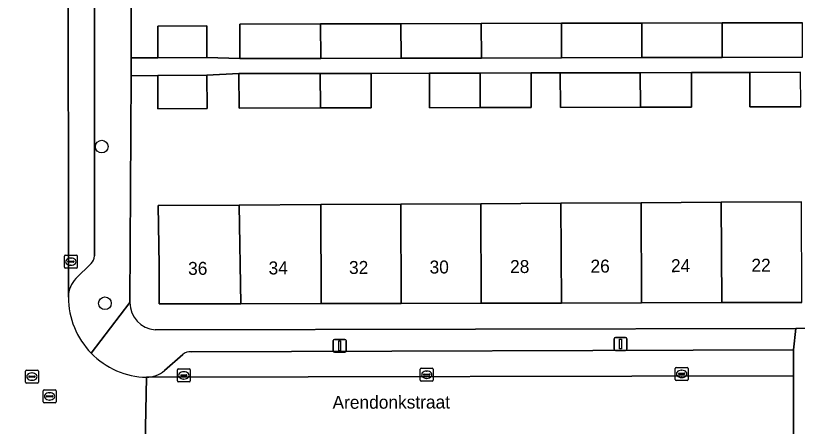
# Model space of a CAD drawing. Extents: x 160732 to 162107, y 387428 to 388479.
# Drawn here: x 161157.5 to 161217.9, y 387904 to 387935.7 of the extents above; entities that cross this region are included whole.
import ezdxf

# ---------------------------------------------------------------- set-up
doc = ezdxf.new("R2010")
doc.units = 0
for name, color, linetype in [('IMGEO_Boom', 7, 'Continuous'), ('IMGEO_Erf', 7, 'Continuous'), ('IMGEO_Kolk', 7, 'Continuous'), ('IMGEO_Lichtmast', 7, 'Continuous'), ('IMGEO_Openbare_ruimte_label', 7, 'Continuous'), ('IMGEO_Pand', 7, 'Continuous'), ('IMGEO_Pand_nummerreeks', 7, 'Continuous'), ('IMGEO_Parkeervlak_open', 7, 'Continuous'), ('IMGEO_Rijbaan_lokaal_open', 7, 'Continuous'), ('IMGEO_Rioolput', 7, 'Continuous'), ('IMGEO_Voetpad_open', 7, 'Continuous')]:
    doc.layers.add(name, color=color, linetype=linetype)

msp = doc.modelspace()

# ---------------------------------------------------------------- linework, layer by layer
at = {"layer": 'IMGEO_Boom'}
for centre in [(161164.202, 387925.56), (161164.443, 387913.469)]:
    msp.add_circle(centre, 0.489, dxfattribs=at)
at = {"layer": 'IMGEO_Erf'}
for points in [[(161166.474, 387942.759), (161166.481, 387932.401), (161168.537, 387932.413), (161168.523, 387934.857), (161172.306, 387934.879), (161172.319, 387932.435), (161174.851, 387932.35), (161174.845, 387935.015), (161181.088, 387935.03), (161187.287, 387935.044), (161193.488, 387935.059), (161199.687, 387935.074), (161205.886, 387935.089), (161212.085, 387935.103), (161218.284, 387935.118)], [(161218.166, 387928.625), (161214.228, 387928.616), (161214.222, 387931.281), (161209.722, 387931.271), (161209.728, 387928.606), (161205.79, 387928.596), (161199.603, 387928.581), (161199.588, 387931.246), (161197.347, 387931.241), (161197.353, 387928.576), (161193.415, 387928.566), (161189.497, 387928.557), (161189.491, 387931.222), (161184.991, 387931.212), (161184.997, 387928.547), (161181.077, 387928.537), (161174.8, 387928.522), (161174.793, 387931.187), (161172.317, 387931.06), (161172.331, 387928.501), (161168.538, 387928.479), (161168.524, 387931.038), (161166.475, 387931.026), (161166.372, 387913.524)], [(161168.317, 387911.418), (161217.792, 387911.526), (161245.26, 387911.586), (161245.233, 387931.329)], [(161218.252, 387913.527), (161212.064, 387913.513), (161205.876, 387913.498), (161199.689, 387913.483), (161193.501, 387913.469), (161187.312, 387913.454), (161181.125, 387913.44), (161174.934, 387913.425), (161168.63, 387913.41), (161168.623, 387916.41), (161168.557, 387921.013), (161174.813, 387921.048), (161181.101, 387921.083), (161187.279, 387921.118), (161193.457, 387921.152), (161199.645, 387921.187), (161205.832, 387921.221), (161212.02, 387921.256), (161218.208, 387921.291)]]:
    msp.add_lwpolyline(points, dxfattribs=at)
msp.add_arc((161168.454, 387913.495), 2.082, 179.21381, 266.23434, dxfattribs=at)
at = {"layer": 'IMGEO_Kolk'}
for p, q in [((161161.312, 387916.247), (161161.312, 387917.099)), ((161161.387, 387917.173), (161162.239, 387917.173)), ((161161.8, 387916.953), (161161.825, 387916.953)), ((161162.313, 387917.099), (161162.313, 387916.247)), ((161161.571, 387916.667), (161161.571, 387916.679)), ((161162.009, 387916.63), (161161.611, 387916.63)), ((161161.614, 387916.716), (161162.012, 387916.716)), ((161161.823, 387916.393), (161161.798, 387916.393)), ((161162.055, 387916.679), (161162.055, 387916.667)), ((161162.239, 387916.173), (161161.387, 387916.173)), ((161188.859, 387908.449), (161189.711, 387908.449)), ((161208.465, 387907.588), (161208.465, 387908.44)), ((161208.54, 387908.514), (161209.392, 387908.514)), ((161209.466, 387908.44), (161209.466, 387907.588)), ((161170.034, 387907.467), (161170.034, 387908.319)), ((161170.109, 387908.393), (161170.961, 387908.393)), ((161170.293, 387907.887), (161170.293, 387907.899)), ((161170.731, 387907.85), (161170.333, 387907.85)), ((161170.336, 387907.936), (161170.734, 387907.936)), ((161170.522, 387908.173), (161170.547, 387908.173)), ((161170.777, 387907.899), (161170.777, 387907.887)), ((161171.035, 387908.319), (161171.035, 387907.467)), ((161188.784, 387907.523), (161188.784, 387908.375)), ((161189.043, 387907.943), (161189.043, 387907.955)), ((161189.481, 387907.906), (161189.083, 387907.906)), ((161189.086, 387907.992), (161189.484, 387907.992)), ((161189.272, 387908.229), (161189.297, 387908.229)), ((161189.527, 387907.955), (161189.527, 387907.943)), ((161189.785, 387908.375), (161189.785, 387907.523)), ((161208.724, 387908.008), (161208.724, 387908.02)), ((161209.162, 387907.971), (161208.764, 387907.971)), ((161208.767, 387908.057), (161209.165, 387908.057)), ((161208.953, 387908.294), (161208.978, 387908.294)), ((161209.208, 387908.02), (161209.208, 387908.008)), ((161170.961, 387907.393), (161170.109, 387907.393)), ((161170.545, 387907.613), (161170.52, 387907.613)), ((161189.711, 387907.449), (161188.859, 387907.449)), ((161189.295, 387907.669), (161189.27, 387907.669)), ((161209.392, 387907.514), (161208.54, 387907.514)), ((161208.976, 387907.734), (161208.951, 387907.734))]:
    msp.add_line(p, q, dxfattribs=at)
for points in [[(161161.312, 387916.247), (161161.312, 387917.099)], [(161161.387, 387917.173), (161162.239, 387917.173)], [(161162.313, 387917.099), (161162.313, 387916.247)], [(161162.239, 387916.173), (161161.387, 387916.173)], [(161188.859, 387908.449), (161189.711, 387908.449)], [(161208.465, 387907.588), (161208.465, 387908.44)], [(161208.54, 387908.514), (161209.392, 387908.514)], [(161209.466, 387908.44), (161209.466, 387907.588)], [(161170.034, 387907.467), (161170.034, 387908.319)], [(161170.109, 387908.393), (161170.961, 387908.393)], [(161171.035, 387908.319), (161171.035, 387907.467)], [(161188.784, 387907.523), (161188.784, 387908.375)], [(161189.785, 387908.375), (161189.785, 387907.523)], [(161170.961, 387907.393), (161170.109, 387907.393)], [(161189.711, 387907.449), (161188.859, 387907.449)], [(161209.392, 387907.514), (161208.54, 387907.514)]]:
    msp.add_lwpolyline(points, dxfattribs=at)
for centre, radius, start, end in [((161161.389, 387917.097), 0.0765, 91.55205, 178.44795), ((161161.389, 387917.097), 0.0765, 91.55205, 178.44795), ((161162.237, 387917.097), 0.0765, 1.55205, 88.44795), ((161162.237, 387917.097), 0.0765, 1.55205, 88.44795), ((161161.611, 387916.676), 0.0403, 85.87752, 175.75265), ((161161.608, 387916.666), 0.0366, 178.93798, 274.71019), ((161162.012, 387916.673), 0.043, 264.86636, 352.45326), ((161162.016, 387916.678), 0.0386, 1.73085, 96.63898), ((161161.389, 387916.249), 0.0765, 181.55205, 268.44795), ((161161.389, 387916.249), 0.0765, 181.55205, 268.44795), ((161162.237, 387916.249), 0.0765, 271.55205, 358.44795), ((161162.237, 387916.249), 0.0765, 271.55205, 358.44795), ((161188.861, 387908.373), 0.0765, 91.55205, 178.44795), ((161188.861, 387908.373), 0.0765, 91.55205, 178.44795), ((161189.709, 387908.373), 0.0765, 1.55205, 88.44795), ((161189.709, 387908.373), 0.0765, 1.55205, 88.44795), ((161208.542, 387908.438), 0.0765, 91.55205, 178.44795), ((161208.542, 387908.438), 0.0765, 91.55205, 178.44795), ((161209.39, 387908.438), 0.0765, 1.55205, 88.44795), ((161209.39, 387908.438), 0.0765, 1.55205, 88.44795), ((161170.111, 387908.317), 0.0765, 91.55205, 178.44795), ((161170.111, 387908.317), 0.0765, 91.55205, 178.44795), ((161170.333, 387907.896), 0.0403, 85.87752, 175.75265), ((161170.33, 387907.886), 0.0366, 178.93798, 274.71019), ((161170.734, 387907.893), 0.043, 264.86636, 352.45326), ((161170.738, 387907.898), 0.0386, 1.73085, 96.63898), ((161170.959, 387908.317), 0.0765, 1.55205, 88.44795), ((161170.959, 387908.317), 0.0765, 1.55205, 88.44795), ((161189.083, 387907.952), 0.0403, 85.87752, 175.75265), ((161189.08, 387907.942), 0.0366, 178.93798, 274.71019), ((161189.484, 387907.949), 0.043, 264.86636, 352.45326), ((161189.488, 387907.954), 0.0386, 1.73085, 96.63898), ((161208.764, 387908.017), 0.0403, 85.87752, 175.75265), ((161208.761, 387908.007), 0.0366, 178.93798, 274.71019), ((161209.165, 387908.014), 0.043, 264.86636, 352.45326), ((161209.169, 387908.019), 0.0386, 1.73085, 96.63898), ((161170.111, 387907.469), 0.0765, 181.55205, 268.44795), ((161170.111, 387907.469), 0.0765, 181.55205, 268.44795), ((161170.959, 387907.469), 0.0765, 271.55205, 358.44795), ((161170.959, 387907.469), 0.0765, 271.55205, 358.44795), ((161188.861, 387907.525), 0.0765, 181.55205, 268.44795), ((161188.861, 387907.525), 0.0765, 181.55205, 268.44795), ((161189.709, 387907.525), 0.0765, 271.55205, 358.44795), ((161189.709, 387907.525), 0.0765, 271.55205, 358.44795), ((161208.542, 387907.59), 0.0765, 181.55205, 268.44795), ((161208.542, 387907.59), 0.0765, 181.55205, 268.44795), ((161209.39, 387907.59), 0.0765, 271.55205, 358.44795), ((161209.39, 387907.59), 0.0765, 271.55205, 358.44795)]:
    msp.add_arc(centre, radius, start, end, dxfattribs=at)
for centre, major_axis, ratio, start_param, end_param in [((161161.799, 387916.673), (-0.387, 0.002), 0.722429, 4.712389, 7.853982), ((161161.824, 387916.673), (-0.39, 0.002), 0.717154, 1.570796, 4.712389), ((161170.521, 387907.893), (-0.387, 0.002), 0.722429, 4.712389, 7.853982), ((161170.546, 387907.893), (-0.39, 0.002), 0.717154, 1.570796, 4.712389), ((161189.271, 387907.949), (-0.387, 0.002), 0.722429, 4.712389, 7.853982), ((161189.296, 387907.949), (-0.39, 0.002), 0.717154, 1.570796, 4.712389), ((161208.952, 387908.014), (-0.387, 0.002), 0.722429, 4.712389, 7.853982), ((161208.977, 387908.014), (-0.39, 0.002), 0.717154, 1.570796, 4.712389)]:
    msp.add_ellipse(centre, major_axis=major_axis, ratio=ratio, start_param=start_param, end_param=end_param, dxfattribs=at)
at = {"layer": 'IMGEO_Lichtmast'}
for p, q in [((161203.848, 387910.82), (161204.638, 387910.82)), ((161204.638, 387910.82), (161203.848, 387910.82)), ((161182.069, 387909.78), (161182.069, 387910.58)), ((161182.069, 387910.58), (161182.069, 387909.78)), ((161182.169, 387910.68), (161182.959, 387910.68)), ((161182.959, 387910.68), (161182.169, 387910.68)), ((161183.059, 387910.58), (161183.059, 387909.78)), ((161183.059, 387909.78), (161183.059, 387910.58)), ((161203.748, 387909.92), (161203.748, 387910.72)), ((161203.748, 387910.72), (161203.748, 387909.92)), ((161204.738, 387910.72), (161204.738, 387909.92)), ((161204.738, 387909.92), (161204.738, 387910.72)), ((161182.959, 387909.68), (161182.169, 387909.68)), ((161182.169, 387909.68), (161182.959, 387909.68)), ((161204.638, 387909.82), (161203.848, 387909.82)), ((161203.848, 387909.82), (161204.638, 387909.82))]:
    msp.add_line(p, q, dxfattribs=at)
for points in [[(161182.489, 387910.555), (161182.639, 387910.555), (161182.639, 387909.805), (161182.489, 387909.805), (161182.489, 387910.555)], [(161204.168, 387910.695), (161204.318, 387910.695), (161204.318, 387909.945), (161204.168, 387909.945), (161204.168, 387910.695)]]:
    msp.add_lwpolyline(points, dxfattribs=at)
for centre, start, end in [((161203.848, 387910.72), 90, 180), ((161203.848, 387910.72), 90, 180), ((161204.638, 387910.72), 0, 90), ((161204.638, 387910.72), 360, 90), ((161182.169, 387910.58), 90, 180), ((161182.169, 387910.58), 90, 180), ((161182.959, 387910.58), 0, 90), ((161182.959, 387910.58), 360, 90), ((161182.169, 387909.78), 180, 270), ((161182.169, 387909.78), 180, 270), ((161182.959, 387909.78), 270, 0), ((161182.959, 387909.78), 270, 0), ((161203.848, 387909.92), 180, 270), ((161203.848, 387909.92), 180, 270), ((161204.638, 387909.92), 270, 0), ((161204.638, 387909.92), 270, 0)]:
    msp.add_arc(centre, 0.1, start, end, dxfattribs=at)
at = {"layer": 'IMGEO_Pand'}
for points in [[(161174.845, 387935.015), (161174.851, 387932.35), (161181.102, 387932.365), (161181.088, 387935.03)], [(161187.301, 387932.379), (161187.287, 387935.044), (161181.088, 387935.03), (161181.102, 387932.365)], [(161193.503, 387932.394), (161193.488, 387935.059), (161187.287, 387935.044), (161187.301, 387932.379)], [(161199.702, 387932.409), (161199.687, 387935.074), (161193.488, 387935.059), (161193.503, 387932.394)], [(161205.901, 387932.424), (161205.886, 387935.089), (161199.687, 387935.074), (161199.702, 387932.409)], [(161212.1, 387932.439), (161212.085, 387935.103), (161205.886, 387935.089), (161205.901, 387932.424)], [(161218.299, 387932.453), (161218.284, 387935.118), (161212.085, 387935.103), (161212.1, 387932.439)], [(161172.319, 387932.435), (161172.306, 387934.879), (161168.523, 387934.857), (161168.537, 387932.413)], [(161172.331, 387928.501), (161172.317, 387931.06), (161168.524, 387931.038), (161168.538, 387928.479)], [(161174.793, 387931.187), (161174.8, 387928.522), (161181.077, 387928.537), (161181.069, 387931.202)], [(161184.991, 387931.212), (161181.069, 387931.202), (161181.077, 387928.537), (161184.997, 387928.547)], [(161193.4, 387931.231), (161189.491, 387931.222), (161189.497, 387928.557), (161193.415, 387928.566)], [(161197.347, 387931.241), (161193.4, 387931.231), (161193.415, 387928.566), (161197.353, 387928.576)], [(161205.79, 387928.596), (161205.775, 387931.261), (161199.588, 387931.246), (161199.603, 387928.581)], [(161209.722, 387931.271), (161205.775, 387931.261), (161205.79, 387928.596), (161209.728, 387928.606)], [(161218.151, 387931.29), (161214.222, 387931.281), (161214.228, 387928.616), (161218.166, 387928.625)], [(161181.125, 387913.44), (161181.101, 387921.083), (161174.813, 387921.048), (161174.934, 387913.425)], [(161187.312, 387913.454), (161187.279, 387921.118), (161181.101, 387921.083), (161181.125, 387913.44)], [(161193.501, 387913.469), (161193.457, 387921.152), (161187.279, 387921.118), (161187.312, 387913.454)], [(161199.689, 387913.483), (161199.645, 387921.187), (161193.457, 387921.152), (161193.501, 387913.469)], [(161205.876, 387913.498), (161205.832, 387921.221), (161199.645, 387921.187), (161199.689, 387913.483)], [(161212.064, 387913.513), (161212.02, 387921.256), (161205.832, 387921.221), (161205.876, 387913.498)], [(161218.252, 387913.527), (161218.208, 387921.291), (161212.02, 387921.256), (161212.064, 387913.513)], [(161168.63, 387913.41), (161174.934, 387913.425), (161174.813, 387921.048), (161168.557, 387921.013), (161168.623, 387916.41)]]:
    msp.add_lwpolyline(points, close=True, dxfattribs=at)
at = {"layer": 'IMGEO_Parkeervlak_open'}
for points in [[(161163.64, 387917.113), (161163.631, 387947.771), (161161.599, 387947.756), (161161.618, 387942.56), (161161.627, 387913.997)], [(161162.191, 387915.375), (161163.388, 387916.538)], [(161167.655, 387907.748), (161217.608, 387907.852), (161217.608, 387909.867), (161171.099, 387909.706)], [(161170.451, 387909.51), (161169.046, 387908.272)]]:
    msp.add_lwpolyline(points, dxfattribs=at)
for centre, radius, start, end in [((161162.792, 387917.142), 0.848, 314.61793, 358.05015), ((161163.671, 387913.965), 2.044, 136.38312, 179.0994), ((161170.998, 387908.872), 0.841, 83.08234, 130.57555), ((161167.62, 387909.949), 2.201, 270.9075, 310.37603)]:
    msp.add_arc(centre, radius, start, end, dxfattribs=at)
at = {"layer": 'IMGEO_Rijbaan_lokaal_open'}
for points in [[(161161.627, 387913.926), (161161.627, 387913.997), (161161.618, 387942.56), (161156.704, 387942.547), (161156.776, 387906.254), (161156.817, 387879.896), (161156.803, 387874.965), (161156.836, 387859.504), (161161.733, 387859.513), (161161.702, 387896.422)], [(161167.547, 387902.579), (161167.655, 387907.748)]]:
    msp.add_lwpolyline(points, dxfattribs=at)
msp.add_lwpolyline([(161167.547, 387902.579), (161173.756, 387902.617), (161210.509, 387902.644), (161210.557, 387897.189), (161217.603, 387897.233), (161217.608, 387907.852), (161167.655, 387907.748)], close=True, dxfattribs=at)
for centre, radius, start, end in [((161167.81, 387913.926), 6.183, 180.00461, 224.2741), ((161167.807, 387913.928), 6.182, 224.30817, 268.59077)]:
    msp.add_arc(centre, radius, start, end, dxfattribs=at)
at = {"layer": 'IMGEO_Rioolput'}
for p, q in [((161158.307, 387907.38), (161158.307, 387908.232)), ((161158.382, 387908.306), (161159.234, 387908.306)), ((161158.566, 387907.8), (161158.566, 387907.812)), ((161158.609, 387907.849), (161159.007, 387907.849)), ((161158.795, 387908.086), (161158.82, 387908.086)), ((161159.05, 387907.812), (161159.05, 387907.8)), ((161159.308, 387908.232), (161159.308, 387907.38)), ((161159.234, 387907.306), (161158.382, 387907.306)), ((161159.004, 387907.763), (161158.606, 387907.763)), ((161158.818, 387907.526), (161158.793, 387907.526)), ((161159.667, 387905.85), (161159.667, 387906.702)), ((161159.742, 387906.776), (161160.594, 387906.776)), ((161160.668, 387906.702), (161160.668, 387905.85)), ((161159.926, 387906.27), (161159.926, 387906.282)), ((161160.364, 387906.233), (161159.966, 387906.233)), ((161159.969, 387906.319), (161160.367, 387906.319)), ((161160.178, 387905.996), (161160.153, 387905.996)), ((161160.155, 387906.556), (161160.18, 387906.556)), ((161160.41, 387906.282), (161160.41, 387906.27)), ((161160.594, 387905.776), (161159.742, 387905.776))]:
    msp.add_line(p, q, dxfattribs=at)
for points in [[(161158.307, 387907.38), (161158.307, 387908.232)], [(161158.382, 387908.306), (161159.234, 387908.306)], [(161159.308, 387908.232), (161159.308, 387907.38)], [(161159.234, 387907.306), (161158.382, 387907.306)], [(161159.667, 387905.85), (161159.667, 387906.702)], [(161159.742, 387906.776), (161160.594, 387906.776)], [(161160.668, 387906.702), (161160.668, 387905.85)], [(161160.594, 387905.776), (161159.742, 387905.776)]]:
    msp.add_lwpolyline(points, dxfattribs=at)
for centre, radius, start, end in [((161158.384, 387908.23), 0.0765, 91.55205, 178.44795), ((161158.384, 387908.23), 0.0765, 91.55205, 178.44795), ((161158.606, 387907.809), 0.0403, 85.87752, 175.75265), ((161158.603, 387907.799), 0.0366, 178.93798, 274.71019), ((161159.007, 387907.806), 0.043, 264.86636, 352.45326), ((161159.011, 387907.811), 0.0386, 1.73085, 96.63898), ((161159.232, 387908.23), 0.0765, 1.55205, 88.44795), ((161159.232, 387908.23), 0.0765, 1.55205, 88.44795), ((161158.384, 387907.382), 0.0765, 181.55205, 268.44795), ((161158.384, 387907.382), 0.0765, 181.55205, 268.44795), ((161159.232, 387907.382), 0.0765, 271.55205, 358.44795), ((161159.232, 387907.382), 0.0765, 271.55205, 358.44795), ((161159.744, 387906.7), 0.0765, 91.55205, 178.44795), ((161159.744, 387906.7), 0.0765, 91.55205, 178.44795), ((161160.592, 387906.7), 0.0765, 1.55205, 88.44795), ((161160.592, 387906.7), 0.0765, 1.55205, 88.44795), ((161159.966, 387906.279), 0.0403, 85.87752, 175.75265), ((161159.963, 387906.269), 0.0366, 178.93798, 274.71019), ((161160.367, 387906.276), 0.043, 264.86636, 352.45326), ((161160.371, 387906.281), 0.0386, 1.73085, 96.63898), ((161159.744, 387905.852), 0.0765, 181.55205, 268.44795), ((161159.744, 387905.852), 0.0765, 181.55205, 268.44795), ((161160.592, 387905.852), 0.0765, 271.55205, 358.44795), ((161160.592, 387905.852), 0.0765, 271.55205, 358.44795)]:
    msp.add_arc(centre, radius, start, end, dxfattribs=at)
for centre, major_axis, ratio, start_param, end_param in [((161158.794, 387907.806), (-0.387, 0.002), 0.722429, 4.712389, 7.853982), ((161158.819, 387907.806), (-0.39, 0.002), 0.717154, 1.570796, 4.712389), ((161160.154, 387906.276), (-0.387, 0.002), 0.722429, 4.712389, 7.853982), ((161160.179, 387906.276), (-0.39, 0.002), 0.717154, 1.570796, 4.712389)]:
    msp.add_ellipse(centre, major_axis=major_axis, ratio=ratio, start_param=start_param, end_param=end_param, dxfattribs=at)
at = {"layer": 'IMGEO_Voetpad_open'}
for points in [[(161161.64, 387949.955), (161161.599, 387947.756), (161163.631, 387947.771), (161163.64, 387917.113)], [(161163.383, 387909.61), (161166.372, 387913.524), (161166.475, 387931.026), (161166.481, 387932.401), (161166.474, 387942.759)], [(161218.299, 387932.453), (161212.1, 387932.439), (161205.901, 387932.424), (161199.702, 387932.409), (161193.503, 387932.394), (161187.301, 387932.379), (161181.102, 387932.365), (161174.851, 387932.35), (161172.319, 387932.435), (161168.537, 387932.413), (161166.481, 387932.401), (161166.475, 387931.026), (161168.524, 387931.038), (161172.317, 387931.06), (161174.793, 387931.187), (161181.069, 387931.202), (161184.991, 387931.212), (161189.491, 387931.222), (161193.4, 387931.231), (161197.347, 387931.241), (161199.588, 387931.246), (161205.775, 387931.261), (161209.722, 387931.271), (161214.222, 387931.281), (161218.151, 387931.29)], [(161163.388, 387916.538), (161162.191, 387915.375)], [(161161.627, 387913.997), (161161.627, 387913.926)], [(161166.372, 387913.524), (161163.383, 387909.61)], [(161217.792, 387911.526), (161168.317, 387911.418)], [(161171.099, 387909.706), (161217.608, 387909.867), (161217.792, 387911.526)], [(161169.046, 387908.272), (161170.451, 387909.51)]]:
    msp.add_lwpolyline(points, dxfattribs=at)
msp.add_lwpolyline([(161248.506, 387875.48), (161248.329, 387880.157), (161248.335, 387880.236), (161248.263, 387911.338), (161245.26, 387911.586), (161217.792, 387911.526), (161217.608, 387909.867), (161217.608, 387907.852), (161217.603, 387897.233), (161217.776, 387892.744), (161217.778, 387860.958), (161222.59, 387860.981), (161248.537, 387861.034), (161248.537, 387862.996), (161248.554, 387864.996)], close=True, dxfattribs=at)
for centre, radius, start, end in [((161162.792, 387917.142), 0.848, 314.61793, 358.05015), ((161163.671, 387913.965), 2.044, 136.38312, 179.0994), ((161167.81, 387913.926), 6.183, 180.00461, 224.2741), ((161168.454, 387913.495), 2.082, 179.21381, 266.23434), ((161167.807, 387913.928), 6.182, 224.30817, 268.59077), ((161170.998, 387908.872), 0.841, 83.08234, 130.57555), ((161167.62, 387909.949), 2.201, 270.9075, 310.37603)]:
    msp.add_arc(centre, radius, start, end, dxfattribs=at)

# ---------------------------------------------------------------- texts
at = {"layer": 'IMGEO_Openbare_ruimte_label'}
msp.add_text('Arendonkstraat', height=1, rotation=0.17189, dxfattribs=at).set_placement((161182.015, 387905.316))
at = {"layer": 'IMGEO_Pand_nummerreeks'}
for s, p in [('24', (161208.144, 387915.863)), ('22', (161214.354, 387915.898)), ('36', (161170.867, 387915.654)), ('34', (161177.08, 387915.689)), ('32', (161183.29, 387915.724)), ('30', (161189.509, 387915.759)), ('28', (161195.722, 387915.793)), ('26', (161201.931, 387915.828))]:
    msp.add_text(s, height=1, rotation=0.32047, dxfattribs=at).set_placement(p)

doc.saveas('drawing.dxf')
